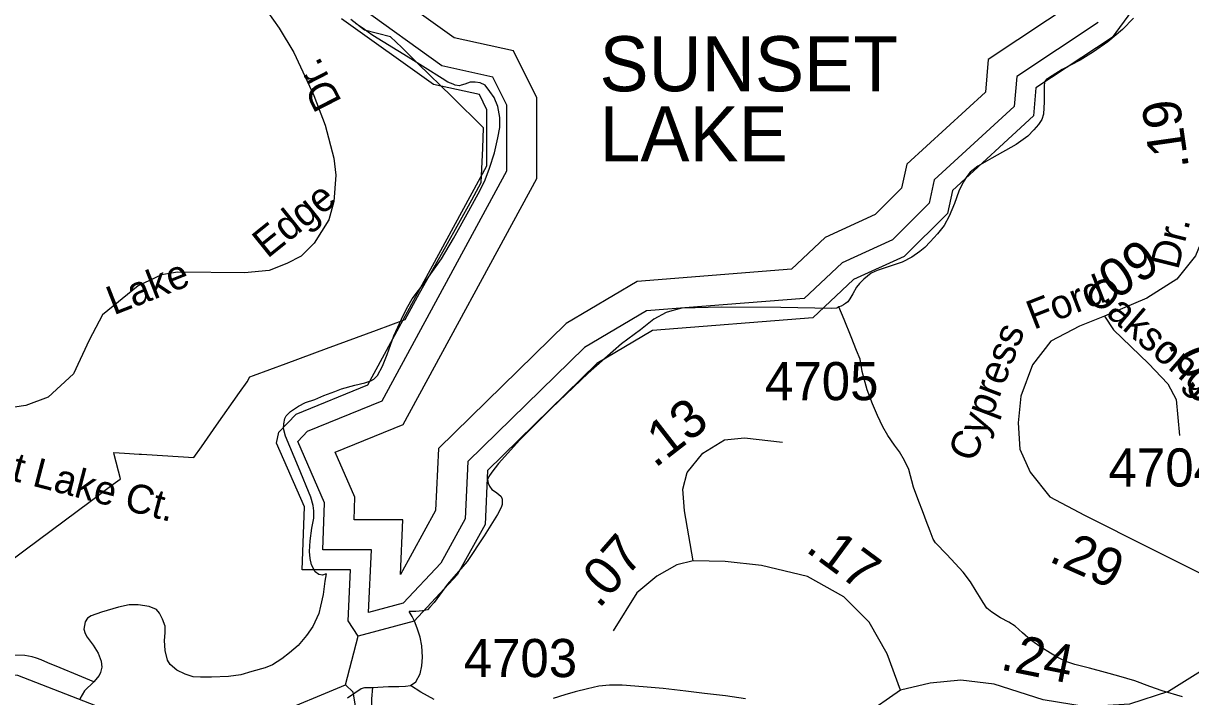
# Model space of a CAD drawing. Extents: x 2001466 to 2224147, y 644118 to 847247.
# Drawn here: x 2059613 to 2063438, y 689110 to 691316 of the extents above; entities that cross this region are included whole.
import ezdxf

# ---------------------------------------------------------------- set-up
doc = ezdxf.new("R2010")
doc.units = 0
for name, color, linetype in [('Exist Boundary Political City Limit New', 7, 'Continuous'), ('Exist Hydrographic Buffer Line', 7, 'Continuous'), ('Exist Hydrographic Creek Single Shore', 7, 'Continuous'), ('Exist Hydrographic Lake Shore', 7, 'Continuous'), ('Exist Hydrographic Lake Shore Label', 7, 'Continuous'), ('Exist Hydrographic Misc Water Feature', 7, 'Continuous'), ('Exist Road Non-System Type 51', 7, 'Continuous'), ('Exist Road Non-System Type 51 Label', 7, 'Continuous'), ('Exist Road Secondary Mileage Hundredths English Label', 7, 'Continuous'), ('Exist Road Secondary Type 51 Attributed', 7, 'Continuous'), ('Exist Road Secondary Type 51 Label', 7, 'Continuous'), ('Exist Road Secondary Type 51 Number Label', 7, 'Continuous'), ('Map Preparation Boundary City Limit Buffer Line', 7, 'Continuous')]:
    doc.layers.add(name, color=color, linetype=linetype)

msp = doc.modelspace()

# ---------------------------------------------------------------- linework, layer by layer
at = {"layer": 'Exist Boundary Political City Limit New'}
msp.add_lwpolyline([(2059530.4, 689525.4), (2059618.5, 689591.1), (2059831.4, 689749.6), (2059907.6, 689806.4), (2059930.2, 689823.2), (2059931.6, 689824.3), (2059911, 689903.7), (2059909.4, 689910.1), (2059944.2, 689907.8), (2059992, 689904.8), (2060000, 689904.2), (2060017.4, 689903.1), (2060171.4, 689893.4), (2060196.4, 689929), (2060246.2, 690000), (2060321.4, 690106.9), (2060345.9, 690141.8), (2060355.4, 690157.6), (2060366.6, 690161.8), (2060474.5, 690201.8), (2060605.8, 690250.4), (2060769.9, 690311.2), (2060863.6, 690346.1), (2060911.4, 690431.7), (2060996.8, 690584.5), (2061082, 690737.3), (2061113.6, 690794.1), (2061118.2, 690907), (2061121, 690973.9), (2061016.6, 691076), (2060906.5, 691183.6), (2060852.6, 691236.2), (2060816.2, 691271.9), (2060730.9, 691293.3), (2060685.8, 691328.7)], dxfattribs=at)
at = {"layer": 'Exist Hydrographic Buffer Line'}
for points in [[(2060848.3, 689510.3), (2060856.9, 689690.1), (2060696.6, 689690), (2060699.1, 689764), (2060635, 689910.9), (2060858, 690002.1), (2061295.9, 690807.2), (2061295.9, 690969.7), (2061295.9, 691071.4), (2061218.7, 691226), (2061025, 691268.1), (2060807.3, 691424.3)], [(2060743.8, 689385.9), (2060753.7, 689591.6), (2060594.8, 689591.6), (2060600, 689745.1), (2060512.2, 689946.2), (2060544.5, 689980.2), (2060788.3, 690079.9), (2061197.5, 690832.2), (2061197.5, 690969.7), (2061197.5, 691048.2), (2061151.7, 691139.8), (2060984.2, 691176.2), (2060716.5, 691368.4)], [(2063066, 691390.5), (2062774.5, 691197.3), (2062765.1, 691090.4), (2062507.7, 690854.2), (2062490.7, 690775.5), (2062404.1, 690689.2), (2062240.2, 690614.8), (2062129.5, 690510.4), (2061624.1, 690470.2), (2061391.5, 690333), (2060973, 689923.5), (2060963.8, 689720.1), (2060848.3, 689510.3)], [(2063135, 691318.1), (2062868.4, 691141.5), (2062859.8, 691043.7), (2062597.3, 690802.9), (2062580.8, 690726.3), (2062461, 690606.9), (2062295.8, 690531.9), (2062171.8, 690415), (2061654.6, 690373.8), (2061451.7, 690254.3), (2061069.5, 689880.3), (2061061.1, 689692.7), (2060981.4, 689547.9), (2060858, 689416.3)], [(2060858, 689416.3), (2060743.8, 689385.9)]]:
    msp.add_lwpolyline(points, dxfattribs=at)
at = {"layer": 'Exist Hydrographic Creek Single Shore'}
msp.add_lwpolyline([(2058953, 688895.2), (2059019.8, 688939.8), (2059044, 689063.9), (2059093.9, 689138.4), (2059261, 689187.5), (2059594, 689180.7), (2059869, 689073.4), (2060068.9, 689033.3), (2060426.9, 689048.9), (2060668.9, 689149)], dxfattribs=at)
at = {"layer": 'Exist Hydrographic Lake Shore'}
for points in [[(2063347, 691496.1), (2063181, 691269.8), (2062931, 691104.3), (2062923, 691012.6), (2062657, 690768.6), (2062640.8, 690693.5), (2062499, 690552.1), (2062332.9, 690476.7), (2062200, 690351.5), (2061674.8, 690309.6), (2061491.9, 690201.8), (2061133.9, 689851.5), (2061125.9, 689674.5), (2061034.9, 689509.1), (2060893, 689357.7)], [(2060709.9, 689308.9), (2060676.9, 689358.8), (2060684.9, 689526), (2060527, 689525.9), (2060533.9, 689732.5), (2060442.9, 689941.1), (2060450.4, 689976.4), (2060506.6, 690035.6), (2060741.9, 690131.8), (2061131.9, 690848.9), (2061131.9, 690969.7), (2061131.9, 691032.7), (2061107.1, 691082.4), (2060957, 691115), (2060655.9, 691331)], [(2060893, 689357.7), (2060709.9, 689308.9)]]:
    msp.add_lwpolyline(points, dxfattribs=at)
at = {"layer": 'Exist Hydrographic Misc Water Feature'}
msp.add_line((2060668.9, 689149), (2060709.9, 689308.9), dxfattribs=at)
for points in [[(2060605.1, 689512.3), (2060593, 689508.5), (2060580.9, 689510.3), (2060568.8, 689518.7), (2060556.9, 689542.4), (2060552.6, 689562.5), (2060550.8, 689586.3), (2060552.6, 689620.5), (2060558.7, 689662.6), (2060564.5, 689694.5), (2060564.7, 689718.5), (2060562.4, 689736.2), (2060554.4, 689764.2), (2060514.3, 689862.4), (2060472, 689964.1), (2060465.9, 689988.2), (2060466.1, 690004), (2060469.8, 690022), (2060473.9, 690030.4), (2060488, 690044.4), (2060514, 690062.4), (2060537.6, 690074.2), (2060567.8, 690084.2), (2060597.9, 690096.3), (2060633.8, 690110.3), (2060655.9, 690118.3), (2060699.6, 690130.8), (2060731.6, 690138.5), (2060751.7, 690144.8), (2060761.5, 690150.6), (2060773.8, 690162.5), (2060789.4, 690192.6), (2060805.6, 690230.7), (2060827.4, 690292.7), (2060859.1, 690360.9), (2060873.1, 690388.8), (2060887, 690413.1), (2060907.3, 690440.8), (2060935, 690477.2), (2060982.8, 690544.9), (2061022.8, 690611.1), (2061072.6, 690701.3), (2061110.3, 690769.4), (2061126.3, 690803.1), (2061140.3, 690841.1), (2061156.3, 690891.4), (2061168, 690941.1), (2061174.1, 690975.1), (2061173.9, 691007.2), (2061167.5, 691043.4), (2061155.9, 691073.2), (2061141.9, 691093.1), (2061125.7, 691113.1), (2061109.5, 691121.2), (2061093.7, 691123.2), (2061077.5, 691123.2), (2061059.5, 691117), (2061047.8, 691113.1), (2061041.6, 691111.2), (2061027.9, 691112.9), (2061021.8, 691117.1), (2061003.5, 691123), (2060985.7, 691135.1), (2060873.5, 691204.8), (2060757.6, 691276.4), (2060723.4, 691300.6), (2060703.5, 691314.1), (2060695.5, 691322.3)], [(2063250.9, 691333.2), (2063214.8, 691295.2), (2063167, 691255), (2063119, 691222.9), (2063075.4, 691194.7), (2063017.1, 691164.6), (2062975.5, 691138.9), (2062965, 691132.7), (2062959.5, 691124.7), (2062957.7, 691108.7), (2062957.4, 691058.8), (2062955.4, 691018.6), (2062949.9, 691000.8), (2062939.6, 690984.5), (2062923.8, 690966.6), (2062903.9, 690946.5), (2062865.6, 690918.6), (2062786, 690874.3), (2062740.1, 690848.5), (2062715.9, 690828.2), (2062704.2, 690814.1), (2062692.1, 690796.1), (2062678.2, 690766.1), (2062664.4, 690726), (2062646.4, 690684.2), (2062630.2, 690654.2), (2062608.2, 690626.3), (2062584.3, 690600.3), (2062566.4, 690581.9), (2062550.4, 690568.1), (2062524.6, 690550.1), (2062492.6, 690533.9), (2062456.5, 690521.9), (2062410.4, 690505.8), (2062390.9, 690497.8), (2062366.7, 690477.5), (2062353, 690463.8), (2062342.7, 690451.5), (2062330.6, 690429.8), (2062320.8, 690413.5), (2062314.8, 690403.4), (2062307, 690397.8), (2062300.7, 690393.4), (2062292.9, 690389.8), (2062284.9, 690387.7)], [(2062284.9, 690387.7), (2062278.7, 690383.4), (2062262.5, 690381.3), (2062095, 690385.3), (2061901, 690386.7), (2061771, 690382.5), (2061745, 690376.7), (2061718.9, 690368.4), (2061679.2, 690346.5), (2061635.3, 690312.2), (2061573.1, 690266.4), (2061463.6, 690169.9), (2061343.9, 690055.8), (2061239.7, 689951.6), (2061170.2, 689873.6), (2061148.1, 689845.4), (2061138, 689831.5), (2061134.3, 689821.5), (2061136.2, 689809.5), (2061140.5, 689799.5), (2061148.1, 689789.4), (2061160, 689781.5), (2061170, 689773.5), (2061178.2, 689765.8), (2061182.3, 689757.4), (2061182.3, 689739.6), (2061178.2, 689729.7), (2061166.3, 689707.5), (2061122.4, 689637.5), (2061066.7, 689553.5), (2061002.9, 689479.2), (2060959, 689419.3), (2060944.7, 689403.3), (2060937.1, 689395.1), (2060921.1, 689391.1), (2060899.1, 689389.1), (2060877, 689389.2)], [(2063410.8, 689110.1), (2063344.8, 689129.9), (2063304.6, 689143.7), (2063255, 689161.8), (2063202.9, 689177.7), (2063158.8, 689189.3), (2063106.7, 689203.3), (2063058.9, 689215.4), (2063028.8, 689225.2), (2063000.5, 689239.3), (2062978.6, 689253.1), (2062946.6, 689272.9), (2062914.6, 689294.9), (2062886.7, 689319), (2062862.7, 689340.9), (2062842.6, 689354.9), (2062814.7, 689368.8), (2062786.6, 689386.8), (2062770.2, 689400.7), (2062758.3, 689418.7), (2062746.4, 689438.4), (2062734.6, 689456.4), (2062716.5, 689486.3), (2062692.1, 689518.4), (2062666.3, 689546.7), (2062638.6, 689576.4), (2062602.3, 689614.4), (2062594.1, 689626.1), (2062584.5, 689652.3), (2062571.7, 689686.3), (2062562.1, 689710.1), (2062543.9, 689758.3), (2062529.7, 689796.1), (2062513.9, 689854.1), (2062499.8, 689884.2), (2062483.6, 689912.2), (2062467.8, 689934.1), (2062445.4, 689965.9), (2062429.6, 689993.8), (2062411.8, 690031.8), (2062395.6, 690070), (2062377.4, 690115.8), (2062361, 690175.8), (2062355.2, 690215.6), (2062342.9, 690243.9), (2062325.1, 690289.5), (2062302.9, 690345.6), (2062284.9, 690387.7)], [(2060605.1, 689512.3), (2060600.8, 689488.7), (2060595, 689444.5), (2060587, 689406.4), (2060581.3, 689382.5), (2060561.2, 689340.6), (2060541.1, 689310.3), (2060513.4, 689278.4), (2060485.5, 689254.3), (2060459.7, 689234.2), (2060429.6, 689214.1), (2060405.4, 689204.4), (2060361.7, 689192.3), (2060325.6, 689182), (2060285.4, 689175.9), (2060229.4, 689173.8), (2060193.8, 689174), (2060169.4, 689175.6), (2060143.5, 689183.6), (2060115.6, 689197.6), (2060093.5, 689215.5), (2060085.7, 689229.7), (2060077.5, 689261.8), (2060075.2, 689293.8), (2060077.3, 689319.4), (2060077.3, 689341.7), (2060068.9, 689363.7), (2060059, 689383.4), (2060049.2, 689395.5), (2060025.4, 689405.6), (2059988.9, 689411.5), (2059959.2, 689411.5), (2059925.1, 689403.3), (2059869.2, 689387.1), (2059834.9, 689375.2), (2059823.4, 689367.2), (2059815, 689355.1), (2059811.5, 689330.9), (2059815, 689317), (2059821.6, 689305), (2059841.5, 689279.3), (2059857.7, 689253.3), (2059867.7, 689227.1), (2059869.6, 689207.3), (2059865.7, 689189.2), (2059861.4, 689179.3), (2059843.5, 689159.3)], [(2060881.7, 689147.1), (2060899.3, 689159.1), (2060913.5, 689185.3), (2060919, 689211.2), (2060921.3, 689239.3), (2060919, 689277.3), (2060913.1, 689305), (2060903.2, 689334.9), (2060895, 689357.3), (2060887, 689373.1), (2060877, 689389.2)], [(2059843.5, 689159.3), (2059791.6, 689181), (2059733.4, 689204.8), (2059693.6, 689221), (2059671.5, 689230.9), (2059655.5, 689236.9), (2059641.8, 689240.6), (2059617.8, 689244.7), (2059579.8, 689246.8), (2059545.6, 689248.7), (2059533.3, 689248.5)], [(2059843.5, 689159.3), (2059813.6, 689129), (2059797.6, 689103)], [(2061723.1, 685974.1), (2061047.8, 686743), (2060930.9, 687066.9), (2060913.9, 687316.5), (2060779.8, 687657.2), (2060746, 687799), (2060762, 688274.4), (2060820, 688476.6), (2060795, 688674), (2060743.9, 688825.9), (2060693.9, 689125.6), (2060668.9, 689149)], [(2060757.4, 689140.8), (2060809.1, 689143.1), (2060843.2, 689143.2), (2060865.5, 689145.1), (2060881.7, 689147.1)], [(2060959.4, 689101.3), (2060937.7, 689113.1), (2060915.3, 689125), (2060881.7, 689147.1)], [(2061979.3, 689103.2), (2061913.5, 689113.2), (2061845.2, 689121.2), (2061783.5, 689128.8), (2061709.3, 689136.9), (2061643.5, 689142.4), (2061575.2, 689148.3), (2061533.6, 689148.5), (2061499.1, 689144.4), (2061461.4, 689136.3), (2061421.4, 689126.2), (2061387.4, 689116.3), (2061349.2, 689103.9)], [(2060675.6, 689106.6), (2060699.6, 689122.8), (2060719.7, 689136.8), (2060731.4, 689140.7), (2060757.4, 689140.8)], [(2060757.4, 689140.8), (2060753.5, 689102.9), (2060753.5, 689074.9), (2060755.4, 689053.1), (2060759.7, 689033), (2060765.4, 689011), (2060773.8, 688985), (2060783.7, 688949.1), (2060793.9, 688909), (2060807.7, 688869.2), (2060820, 688823.1), (2060830.2, 688787.1), (2060844.2, 688739.1), (2060858.1, 688695.2), (2060870.6, 688655.2), (2060874.3, 688621.4), (2060874.5, 688587.2), (2060872.7, 688547.4), (2060870.4, 688519.3), (2060868.8, 688511.1)]]:
    msp.add_lwpolyline(points, dxfattribs=at)
at = {"layer": 'Exist Road Non-System Type 51'}
msp.add_lwpolyline([(2060414.1, 691352.5), (2060451.5, 691300.3), (2060499.6, 691220.1), (2060565.1, 691079.7), (2060601.7, 690982.1), (2060629.8, 690873.8), (2060636.4, 690818.9), (2060629.8, 690732), (2060613.7, 690671.8), (2060565.6, 690596.2), (2060522.8, 690553.4), (2060476.1, 690529.3), (2060418.6, 690506.6), (2060337.1, 690498.6), (2060117.9, 690501.2), (2060065.8, 690491.9), (2059989.6, 690455.8), (2059872, 690360.8), (2059828.2, 690277.7), (2059777.4, 690168), (2059694.6, 690091.8), (2059621.1, 690063.7), (2059494.1, 690045)], dxfattribs=at)
at = {"layer": 'Exist Road Secondary Type 51 Attributed'}
for points in [[(2063486.5, 690634.5), (2063453.4, 690554.8), (2063392.6, 690478.2), (2063294.8, 690415.8), (2063155.5, 690356.6)], [(2063155.5, 690356.6), (2063074.2, 690323.4), (2062979.6, 690274.5), (2062919.6, 690197.1), (2062881.7, 690094.5), (2062872.3, 690007.6), (2062878.2, 689920.8), (2062912.5, 689845.8), (2062976.4, 689765.2), (2063090, 689705.2), (2063305.4, 689597.1), (2063471.1, 689513.4), (2063642.3, 689406)], [(2063155.5, 690356.6), (2063185.1, 690311.6), (2063299.5, 690201.9), (2063363.4, 690135.5), (2063390.6, 690084.2), (2063400.9, 689965.8)], [(2061807.5, 689555.2), (2061779.1, 689719.4), (2061773.6, 689790.5), (2061788.6, 689844.2), (2061839.1, 689907.4), (2061910.9, 689951.6), (2061975.6, 689957.9), (2062100.2, 689944.5)], [(2061807.5, 689555.2), (2061754.2, 689541.8), (2061688.8, 689504.7), (2061623.3, 689450.2), (2061545.9, 689325.5)], [(2062486.8, 689132), (2062443.4, 689250.5), (2062384.7, 689353.9), (2062301, 689437.6), (2062181.9, 689503.9), (2062031.6, 689540.2), (2061912.4, 689552.9), (2061807.5, 689555.2)], [(2063642.3, 689406), (2063574.9, 689293.1), (2063478.6, 689198.3), (2063365, 689127.3), (2063237.2, 689086.2), (2063095.1, 689076.8), (2062954.7, 689100.4), (2062794.1, 689151), (2062684.5, 689164.4), (2062584.3, 689154.1), (2062486.8, 689132)], [(2062486.8, 689132), (2062368.5, 689048.4), (2062327.5, 689016.9), (2062273.9, 688950.6), (2062226.6, 688865.4), (2062188.8, 688780.3), (2062163.5, 688679.3), (2062145.7, 688598.9)]]:
    msp.add_lwpolyline(points, dxfattribs=at)
at = {"layer": 'Map Preparation Boundary City Limit Buffer Line'}
msp.add_lwpolyline([(2059530.4, 689525.4), (2059618.5, 689591.1), (2059831.4, 689749.6), (2059907.6, 689806.4), (2059930.2, 689823.2), (2059931.6, 689824.3), (2059911, 689903.7), (2059909.4, 689910.1), (2059944.2, 689907.8), (2059992, 689904.8), (2060000, 689904.2), (2060017.4, 689903.1), (2060171.4, 689893.4), (2060196.4, 689929), (2060246.2, 690000), (2060321.4, 690106.9), (2060345.9, 690141.8), (2060355.4, 690157.6), (2060366.6, 690161.8), (2060474.5, 690201.8), (2060605.8, 690250.4), (2060769.9, 690311.2), (2060863.6, 690346.1), (2060911.4, 690431.7), (2060996.8, 690584.5), (2061082, 690737.3), (2061113.6, 690794.1), (2061118.2, 690907), (2061121, 690973.9), (2061016.6, 691076), (2060906.5, 691183.6), (2060852.6, 691236.2), (2060816.2, 691271.9), (2060730.9, 691293.3), (2060685.8, 691328.7)], dxfattribs=at)

# ---------------------------------------------------------------- texts
at = {"layer": 'Exist Hydrographic Lake Shore Label'}
for s, p in [('SUNSET', (2061500.7, 691093.3)), ('LAKE', (2061500.7, 690863.6))]:
    msp.add_text(s, height=180.45, dxfattribs=at).set_placement(p)
at = {"layer": 'Exist Road Non-System Type 51 Label'}
for s, rotation, p in [('Dr.', 117.1902, (2060657.7, 691060.1)), ('Edge', 38.8597, (2060412.7, 690543.7)), ('Lake', 21.4516, (2059909, 690359)), ('Point Lake Ct.', 345.342, (2059324.4, 689884.3))]:
    msp.add_text(s, height=95, rotation=rotation, dxfattribs=at).set_placement(p)
at = {"layer": 'Exist Road Secondary Mileage Hundredths English Label'}
for s, rotation, p in [('.19', 98.1671, (2063432.9, 690843.2)), ('.09', 34.2904, (2063153.7, 690381.9)), ('.09', 294.1701, (2063361.6, 690268.3)), ('.13', 37.8391, (2061682.5, 689856.9)), ('.07', 48.8842, (2061499.1, 689396)), ('.29', 336.0779, (2062969.4, 689555.1)), ('.17', 323.4796, (2062172.5, 689588.5)), ('.24', 348.526, (2062810.9, 689199.8))]:
    msp.add_text(s, height=125, rotation=rotation, dxfattribs=at).set_placement(p)
at = {"layer": 'Exist Road Secondary Type 51 Label'}
for s, rotation, p in [('Dr.', 75.9638, (2063396.8, 690506)), ('Ford', 21.375, (2062923.6, 690311.6)), ('Oaksong Ct.', 319.2324, (2063082.4, 690426)), ('Cypress', 69.1483, (2062729.9, 689874.9))]:
    msp.add_text(s, height=95, rotation=rotation, dxfattribs=at).set_placement(p)
at = {"layer": 'Exist Road Secondary Type 51 Number Label'}
for s, p in [('4705', (2062043.1, 690081.4)), ('4704', (2063168.7, 689798.6)), ('4703', (2061055.8, 689174.4))]:
    msp.add_text(s, height=125, dxfattribs=at).set_placement(p)

doc.saveas('drawing.dxf')
